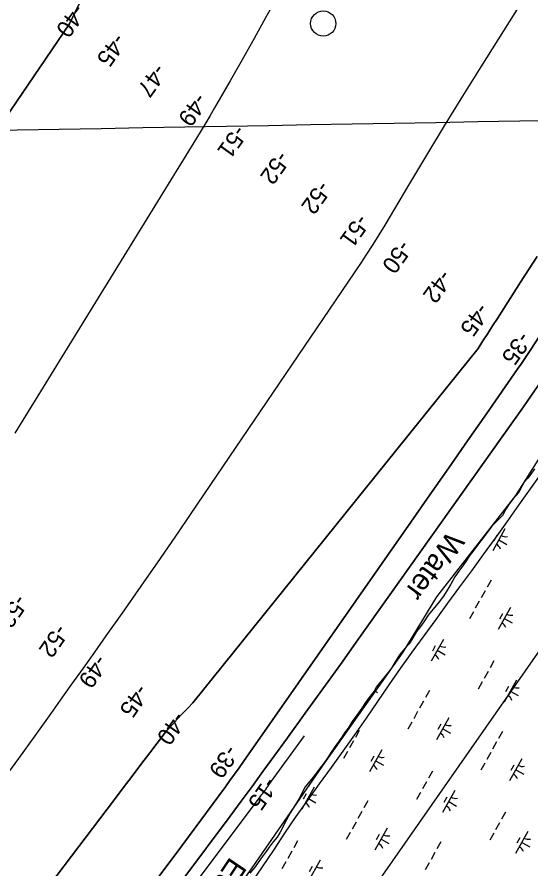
# Model space of a CAD drawing. Extents: x 3923531 to 3943530, y 207391 to 229799.
# Drawn here: x 3934571 to 3935592, y 216516 to 218207 of the extents above; entities that cross this region are included whole.
import ezdxf

# ---------------------------------------------------------------- set-up
doc = ezdxf.new("R2010")
doc.units = 0
for name, color, linetype in [('V-GRID-MAJR', 7, 'Continuous'), ('V-RIVR-EDGE', 7, 'Continuous'), ('V-RIVR-IDEN', 7, 'Continuous'), ('V-RIVR-MILE', 7, 'Continuous'), ('V-RIVR-RANG', 7, 'Continuous'), ('V-RRAP-FSHR', 7, 'Continuous'), ('V-TOPO-DPTH', 7, 'Continuous'), ('V-TOPO-MAJR', 7, 'Continuous'), ('V-TOPO-MINR', 7, 'Continuous'), ('V-UTIL-LINE', 7, 'Continuous'), ('V-WETL-SWMP', 7, 'Continuous')]:
    doc.layers.add(name, color=color, linetype=linetype)

msp = doc.modelspace()

# ---------------------------------------------------------------- linework, layer by layer
at = {"layer": 'V-GRID-MAJR'}
for points in [[(3935779.9, 210874.8), (3935760.8, 211942.6), (3935652.4, 218002.6), (3935544, 224062.6), (3935501.8, 226418.9)], [(3929435.5, 217891.9), (3930329.2, 217907.7), (3935652.4, 218002.6), (3939803.5, 218077.1)]]:
    msp.add_spline(points, degree=3, dxfattribs=at)
at = {"layer": 'V-RIVR-EDGE'}
msp.add_lwpolyline([(3935630.5, 217367.7), (3935560.9, 217257.6), (3935403.6, 217056.5), (3935337.3, 216946.4), (3935176.7, 216720.6), (3935045.3, 216529.6), (3934883.5, 216300.5)], dxfattribs=at)
at = {"layer": 'V-RIVR-MILE'}
msp.add_circle((3935178.9, 218194.3), 25, dxfattribs=at)
at = {"layer": 'V-RRAP-FSHR'}
msp.add_lwpolyline([(3935035.6, 216487.7), (3935058.5, 216520.8), (3935080.5, 216553.9), (3935102.9, 216587.4), (3935125.3, 216620.2), (3935148.8, 216653.6), (3935171.5, 216685.4), (3935195.1, 216717.8), (3935218.5, 216750.2), (3935241.9, 216782.6), (3935264.7, 216815.5), (3935287.3, 216848.5), (3935309.9, 216881.5), (3935332.5, 216914.5), (3935355.9, 216946.9), (3935379.5, 216979.2), (3935403.1, 217011.5), (3935426.7, 217043.8), (3935450.3, 217076.1), (3935473.9, 217108.4), (3935497.5, 217140.7), (3935521.1, 217173.2), (3935544.3, 217205.6), (3935567.4, 217238.2), (3935590.6, 217270.9), (3935613.8, 217303.5)], dxfattribs=at)
at = {"layer": 'V-TOPO-DPTH'}
for points in [[(3935591.6, 219921.4), (3935451.6, 219672), (3935397.3, 219574.6), (3935343.3, 219476.9), (3935289.9, 219378.9), (3935236.9, 219280.8), (3935144.6, 219108.5), (3935138, 219096.3), (3935131.5, 219084.1), (3935124.9, 219071.9), (3935118.4, 219059.7), (3935071.5, 218972.1), (3935041.5, 218916.1), (3935011.7, 218860.1), (3934981.8, 218804), (3934952.1, 218747.9), (3934930.6, 218707.3), (3934890.6, 218630.7), (3934851.1, 218553.8), (3934812.4, 218476.5), (3934774.2, 218398.9), (3934674.5, 218193.5), (3934122.2, 217382.8)], [(3934122.2, 217382.8), (3934674.5, 218193.5), (3934774.2, 218398.9), (3934812.4, 218476.5), (3934851.1, 218553.8), (3934890.6, 218630.7), (3934930.6, 218707.3), (3934952.1, 218747.9), (3934981.8, 218804), (3935011.7, 218860.1), (3935041.5, 218916.1), (3935071.5, 218972.1), (3935118.4, 219059.7), (3935124.9, 219071.9), (3935131.5, 219084.1), (3935138, 219096.3), (3935144.6, 219108.5), (3935236.9, 219280.8), (3935289.9, 219378.9), (3935343.3, 219476.9), (3935397.3, 219574.6), (3935451.6, 219672), (3935591.6, 219921.4)], [(3934844.9, 216491.7), (3934897.9, 216562.3), (3934984.4, 216679.2), (3934993.6, 216691.7), (3935002.7, 216704.3), (3935011.7, 216716.9), (3935020.6, 216729.5), (3935353, 217205), (3935390.5, 217258.7), (3935428.1, 217312.4), (3935465.6, 217366.2), (3935503.1, 217419.9), (3935564.3, 217507.5), (3935571.2, 217517.5), (3935578, 217527.5), (3935584.7, 217537.6), (3935591.3, 217547.7), (3935646, 217632.2), (3935659.1, 217653.3), (3936062.6, 218363.2)], [(3936062.6, 218363.2), (3935659.1, 217653.3), (3935646, 217632.2), (3935591.3, 217547.7), (3935584.7, 217537.6), (3935578, 217527.5), (3935571.2, 217517.5), (3935564.3, 217507.5), (3935503.1, 217419.9), (3935465.6, 217366.2), (3935428.1, 217312.4), (3935390.5, 217258.7), (3935353, 217205), (3935020.6, 216729.5), (3935011.7, 216716.9), (3935002.7, 216704.3), (3934993.6, 216691.7), (3934984.4, 216679.2), (3934897.9, 216562.3), (3934844.9, 216491.7)], [(3936027.6, 218219.2), (3935663.1, 217561.3), (3935641.9, 217529.1), (3935620.5, 217497.1), (3935598.6, 217465.3), (3935576.5, 217433.7), (3935247.8, 216971.2), (3935213, 216922.5), (3935178.2, 216873.8), (3935143.1, 216825.3), (3935108, 216776.8), (3935080.8, 216739.3), (3935059.2, 216709.6), (3935037.5, 216680), (3935015.6, 216650.6), (3934993.7, 216621.1), (3934625.6, 216128.9)], [(3934291, 216031.4), (3934763.9, 216654.1), (3934781.4, 216677.3), (3934799, 216700.4), (3934816.7, 216723.5), (3934834.3, 216746.6), (3934865.8, 216787.8), (3934867.7, 216790.3), (3934869.7, 216792.7), (3934871.8, 216795.1), (3934873.9, 216797.4), (3934889.5, 216814.3), (3934899.6, 216825), (3934909.7, 216835.6), (3934920, 216846), (3935486.5, 217549.5), (3935496.2, 217564.3), (3935505.8, 217579.2), (3935515.4, 217594.1), (3935525, 217609), (3935571, 217681.2), (3935603.6, 217732.1)], [(3935603.6, 217732.1), (3935571, 217681.2), (3935525, 217609), (3935515.4, 217594.1), (3935505.8, 217579.2), (3935496.2, 217564.3), (3935486.5, 217549.5), (3934920, 216846), (3934909.7, 216835.6), (3934899.6, 216825), (3934889.5, 216814.3), (3934873.9, 216797.4), (3934871.8, 216795.1), (3934869.7, 216792.7), (3934867.7, 216790.3), (3934865.8, 216787.8), (3934834.3, 216746.6), (3934816.7, 216723.5), (3934799, 216700.4), (3934781.4, 216677.3), (3934763.9, 216654.1), (3934291, 216031.4)]]:
    msp.add_lwpolyline(points, dxfattribs=at)
at = {"layer": 'V-TOPO-MAJR'}
for points in [[(3934541.7, 216691.2), (3934574.3, 216735.7), (3934606.5, 216780.3), (3934638.6, 216825.1), (3934657.1, 216851.2), (3934679.7, 216883.1), (3934702.3, 216915), (3934724.9, 216946.9), (3934747.5, 216978.8), (3934779.2, 217023.5), (3934817.4, 217077.9), (3934855.5, 217132.4), (3934893.2, 217187.2), (3934930.6, 217242.1), (3935253.3, 217717.9), (3935265.8, 217736.7), (3935278.1, 217755.6), (3935290, 217774.8), (3935301.7, 217794.1), (3935349, 217873.7), (3935384.4, 217932.8), (3935420.1, 217991.6), (3935456.3, 218050.2), (3935492.7, 218108.6), (3935801.4, 218598.6)], [(3935088.4, 218249.1), (3935065, 218206.9), (3935041.6, 218164.7), (3935017.8, 218122.6), (3934993.9, 218080.7), (3934963, 218027.1), (3934954.2, 218012), (3934945.4, 217997), (3934936.4, 217982), (3934927.3, 217967.1), (3934566.5, 217381.6)]]:
    msp.add_lwpolyline(points, dxfattribs=at)
at = {"layer": 'V-TOPO-MINR'}
for points in [[(3935591.6, 219921.4), (3935451.6, 219672), (3935397.3, 219574.6), (3935343.3, 219476.9), (3935289.9, 219378.9), (3935236.9, 219280.8), (3935144.6, 219108.5), (3935138, 219096.3), (3935131.5, 219084.1), (3935124.9, 219071.9), (3935118.4, 219059.7), (3935071.5, 218972.1), (3935041.5, 218916.1), (3935011.7, 218860.1), (3934981.8, 218804), (3934952.1, 218747.9), (3934930.6, 218707.3), (3934890.6, 218630.7), (3934851.1, 218553.8), (3934812.4, 218476.5), (3934774.2, 218398.9), (3934674.5, 218193.5), (3934122.2, 217382.8)], [(3934844.9, 216491.7), (3934897.9, 216562.3), (3934984.4, 216679.2), (3934993.6, 216691.7), (3935002.7, 216704.3), (3935011.7, 216716.9), (3935020.6, 216729.5), (3935353, 217205), (3935390.5, 217258.7), (3935428.1, 217312.4), (3935465.6, 217366.2), (3935503.1, 217419.9), (3935564.3, 217507.5), (3935571.2, 217517.5), (3935578, 217527.5), (3935584.7, 217537.6), (3935591.3, 217547.7), (3935646, 217632.2), (3935659.1, 217653.3), (3936062.6, 218363.2)], [(3934625.6, 216128.9), (3934993.7, 216621.1), (3935015.6, 216650.6), (3935037.5, 216680), (3935059.2, 216709.6), (3935080.8, 216739.3), (3935108, 216776.8), (3935143.1, 216825.3), (3935178.2, 216873.8), (3935213, 216922.5), (3935247.8, 216971.2), (3935576.5, 217433.7), (3935598.6, 217465.3), (3935620.5, 217497.1), (3935641.9, 217529.1), (3935663.1, 217561.3), (3936027.6, 218219.2)], [(3934291, 216031.4), (3934763.9, 216654.1), (3934781.4, 216677.3), (3934799, 216700.4), (3934816.7, 216723.5), (3934834.3, 216746.6), (3934865.8, 216787.8), (3934867.7, 216790.3), (3934869.7, 216792.7), (3934871.8, 216795.1), (3934873.9, 216797.4), (3934889.5, 216814.3), (3934899.6, 216825), (3934909.7, 216835.6), (3934920, 216846), (3935486.5, 217549.5), (3935496.2, 217564.3), (3935505.8, 217579.2), (3935515.4, 217594.1), (3935525, 217609), (3935571, 217681.2), (3935603.6, 217732.1)], [(3934869.3, 216414.3), (3935053.7, 216659.8), (3935055.9, 216662.8), (3935058.1, 216665.7), (3935060.2, 216668.6), (3935062.4, 216671.5), (3935064.6, 216674.4), (3935066.7, 216677.4), (3935068.8, 216680.3), (3935071, 216683.2), (3935141.7, 216780.6)]]:
    msp.add_lwpolyline(points, dxfattribs=at)
at = {"layer": 'V-UTIL-LINE'}
msp.add_lwpolyline([(3939084.6, 223621.7), (3938057.7, 221140.5), (3938136.4, 220832.5), (3937591.6, 219695.2), (3936312.7, 217957.7), (3935106.6, 216231.9), (3934055.8, 214955.9), (3930691.1, 211497.9), (3930458, 211185.5)], dxfattribs=at)
at = {"layer": 'V-WETL-SWMP'}
for p, q in [((3935598.4, 217310.6), (3935591.5, 217299.9)), ((3935591.5, 217299.9), (3935585.4, 217292)), ((3935577.9, 217283.9), (3935571.4, 217272.4)), ((3935585.4, 217292), (3935577.9, 217283.9)), ((3935567.4, 217263.5), (3935556.5, 217251)), ((3935571.4, 217272.4), (3935567.4, 217263.5)), ((3935556.5, 217251), (3935548.8, 217241.5)), ((3935541.5, 217230.2), (3935534.8, 217218.1)), ((3935548.8, 217241.5), (3935541.5, 217230.2)), ((3935534.8, 217218.1), (3935523.3, 217206.1)), ((3935514, 217196.6), (3935502.7, 217181.6)), ((3935523.3, 217206.1), (3935514, 217196.6)), ((3935539.9, 217191.2), (3935515.6, 217147.6)), ((3935502.7, 217181.6), (3935492, 217167.4)), ((3935523.9, 217178.4), (3935518.1, 217167.9)), ((3935492, 217167.4), (3935473.6, 217143)), ((3935527.8, 217169.4), (3935543.5, 217160.6)), ((3935473.6, 217143), (3935469, 217136.9)), ((3935463.3, 217128.6), (3935456.2, 217118.1)), ((3935469, 217136.9), (3935463.3, 217128.6)), ((3935448.3, 217107.6), (3935440.4, 217096.5)), ((3935456.2, 217118.1), (3935448.3, 217107.6)), ((3935440.4, 217096.5), (3935432.1, 217081.5)), ((3935432.1, 217081.5), (3935426.2, 217071.7)), ((3935512.2, 217089.6), (3935504.4, 217075.6)), ((3935417.7, 217058.1), (3935407.4, 217043.8)), ((3935426.2, 217071.7), (3935417.7, 217058.1)), ((3935500.5, 217068.6), (3935492.7, 217054.6)), ((3935407.4, 217043.8), (3935396.7, 217031.4)), ((3935488.8, 217047.6), (3935481, 217033.7)), ((3935396.7, 217031.4), (3935387.6, 217019.9)), ((3935477.1, 217026.7), (3935469.3, 217012.7)), ((3935550.8, 217035.5), (3935526.4, 216991.8)), ((3935534.8, 217022.6), (3935528.9, 217012.2)), ((3935378.7, 217006.7), (3935372, 216997.6)), ((3935387.6, 217019.9), (3935378.7, 217006.7)), ((3935538.6, 217013.6), (3935554.3, 217004.9)), ((3935372, 216997.6), (3935364.4, 216987.9)), ((3935356.9, 216975), (3935349.8, 216963.3)), ((3935364.4, 216987.9), (3935356.9, 216975)), ((3935417.6, 216972.1), (3935393.2, 216928.5)), ((3935349.8, 216963.3), (3935340.1, 216953.2)), ((3935342, 216955.2), (3935341.7, 216954.6)), ((3935401.6, 216959.3), (3935395.7, 216948.8)), ((3935330.4, 216941.4), (3935322.1, 216927.7)), ((3935340.1, 216953.2), (3935330.4, 216941.4)), ((3935405.4, 216950.3), (3935421.1, 216941.5)), ((3935322.1, 216927.7), (3935314.8, 216915.2)), ((3935518.1, 216929.4), (3935510.3, 216915.4)), ((3935314.8, 216915.2), (3935304.7, 216902.6)), ((3935506.4, 216908.4), (3935498.6, 216894.5)), ((3935304.7, 216902.6), (3935284.3, 216877.3)), ((3935494.7, 216887.5), (3935486.9, 216873.5)), ((3935562.8, 216891), (3935538.4, 216847.4)), ((3935284.3, 216877.3), (3935279.8, 216869.1)), ((3935280.5, 216870.4), (3935286.7, 216866.9)), ((3935389.8, 216870.5), (3935382, 216856.5)), ((3935546.8, 216878.2), (3935540.9, 216867.7)), ((3935269.7, 216856.1), (3935262.8, 216847)), ((3935279.8, 216869.1), (3935269.7, 216856.1)), ((3935550.6, 216869.2), (3935566.3, 216860.4)), ((3935262.8, 216847), (3935255.7, 216835.3)), ((3935378.1, 216849.5), (3935370.3, 216835.5)), ((3935245.8, 216821.8), (3935236.7, 216808.8)), ((3935255.7, 216835.3), (3935245.8, 216821.8)), ((3935366.4, 216828.6), (3935358.6, 216814.6)), ((3935236.7, 216808.8), (3935228.4, 216796.1)), ((3935354.7, 216807.6), (3935346.9, 216793.6)), ((3935428.4, 216816.4), (3935404, 216772.7)), ((3935412.4, 216803.5), (3935406.5, 216793.1)), ((3935221.3, 216786.8), (3935215.9, 216778.1)), ((3935228.4, 216796.1), (3935221.3, 216786.8)), ((3935250.5, 216791.4), (3935242.7, 216777.5)), ((3935416.2, 216794.5), (3935431.9, 216785.8)), ((3935535, 216789.3), (3935527.2, 216775.4)), ((3935215.9, 216778.1), (3935205, 216763.1)), ((3935238.8, 216770.5), (3935231, 216756.5)), ((3935205, 216763.1), (3935196.2, 216750)), ((3935295.2, 216753.1), (3935270.8, 216709.4)), ((3935523.3, 216768.4), (3935515.5, 216754.4)), ((3935188.3, 216737.9), (3935180.7, 216726.8)), ((3935196.2, 216750), (3935188.3, 216737.9)), ((3935227.1, 216749.5), (3935219.3, 216735.6)), ((3935279.2, 216740.2), (3935273.3, 216729.8)), ((3935511.6, 216747.4), (3935503.8, 216733.5)), ((3935573.6, 216735.2), (3935549.2, 216691.6)), ((3935180.7, 216726.8), (3935173, 216716.9)), ((3935283, 216731.2), (3935298.7, 216722.5)), ((3935499.9, 216726.5), (3935492.1, 216712.5)), ((3935557.6, 216722.4), (3935551.7, 216711.9)), ((3935163.5, 216704.7), (3935156.2, 216695.4)), ((3935173, 216716.9), (3935163.5, 216704.7)), ((3935395.7, 216710.3), (3935387.9, 216696.3)), ((3935561.4, 216713.4), (3935577.1, 216704.6)), ((3935156.2, 216695.4), (3935142.5, 216678.4)), ((3935384, 216689.4), (3935376.2, 216675.4)), ((3935142.5, 216678.4), (3935132.1, 216658)), ((3935160.8, 216678.4), (3935136.4, 216634.8)), ((3935372.3, 216668.4), (3935364.5, 216654.4)), ((3935440.4, 216671.9), (3935416, 216628.3)), ((3935132.1, 216658), (3935114.1, 216628.6)), ((3935144.8, 216665.6), (3935138.9, 216655.1)), ((3935148.6, 216656.6), (3935164.3, 216647.8)), ((3935267.4, 216651.4), (3935259.6, 216637.4)), ((3935424.4, 216659.1), (3935418.5, 216648.6)), ((3935428.2, 216650.1), (3935443.9, 216641.3)), ((3935114.1, 216628.6), (3935105.7, 216613.8)), ((3935255.7, 216630.4), (3935247.9, 216616.5)), ((3935540.9, 216629.2), (3935533.1, 216615.2)), ((3935105.7, 216613.8), (3935093.5, 216589.2)), ((3935244, 216609.5), (3935236.2, 216595.5)), ((3935529.2, 216608.2), (3935521.4, 216594.3)), ((3935093.5, 216589.2), (3935087.2, 216579.7)), ((3935232.3, 216588.5), (3935224.5, 216574.6)), ((3935306, 216597.3), (3935281.6, 216553.6)), ((3935290, 216584.5), (3935284.1, 216574)), ((3935517.5, 216587.3), (3935509.7, 216573.3)), ((3935585.6, 216590.8), (3935561.2, 216547.2)), ((3935079.6, 216570.4), (3935071.7, 216559.7)), ((3935087.2, 216579.7), (3935079.6, 216570.4)), ((3935128.1, 216572.3), (3935120.3, 216558.4)), ((3935293.8, 216575.5), (3935309.5, 216566.7)), ((3935412.6, 216570.3), (3935404.8, 216556.3)), ((3935569.6, 216578), (3935563.7, 216567.5)), ((3935573.4, 216569), (3935589.1, 216560.2)), ((3935065.8, 216550.8), (3935057.5, 216540.3)), ((3935071.7, 216559.7), (3935065.8, 216550.8)), ((3935116.4, 216551.4), (3935108.6, 216537.4)), ((3935400.9, 216549.3), (3935393.1, 216535.3)), ((3935057.5, 216540.3), (3935049.4, 216529.2)), ((3935172.8, 216534), (3935148.4, 216490.3)), ((3935043.6, 216520.3), (3935033.3, 216508.3)), ((3935049.4, 216529.2), (3935043.6, 216520.3)), ((3935104.7, 216530.4), (3935096.9, 216516.5)), ((3935156.8, 216521.2), (3935150.9, 216510.7)), ((3935389.2, 216528.4), (3935381.4, 216514.4))]:
    msp.add_line(p, q, dxfattribs=at)
for centre, start, end in [((3935541.4, 217193.4), 240.0381, 281.5817), ((3935514.5, 217145.2), 20.0381, 61.5817), ((3935552.2, 217037.6), 240.0381, 281.5817), ((3935525.3, 216989.4), 20.0381, 61.5817), ((3935419, 216974.3), 240.0381, 281.5817), ((3935392.1, 216926.1), 20.0381, 61.5817), ((3935564.3, 216893.2), 240.0381, 281.5817), ((3935257.7, 216851.4), 20.0381, 30.0441), ((3935537.3, 216845), 20.0381, 61.5817), ((3935429.8, 216818.5), 240.0381, 281.5817), ((3935402.9, 216770.3), 20.0381, 61.5817), ((3935296.6, 216755.2), 240.0381, 281.5817), ((3935269.7, 216707), 20.0381, 61.5817), ((3935575.1, 216737.4), 240.0381, 281.5817), ((3935548.1, 216689.2), 20.0381, 61.5817), ((3935162.2, 216680.6), 240.0381, 281.5817), ((3935441.9, 216674.1), 240.0381, 281.5817), ((3935135.3, 216632.4), 20.0381, 61.5817), ((3935414.9, 216625.9), 20.0381, 61.5817), ((3935307.5, 216599.5), 240.0381, 281.5817), ((3935280.5, 216551.2), 20.0381, 61.5817), ((3935587.1, 216593), 240.0381, 281.5817), ((3935560.1, 216544.8), 20.0381, 61.5817), ((3935174.3, 216536.1), 240.0381, 281.5817)]:
    msp.add_arc(centre, 17.6, start, end, dxfattribs=at)

# ---------------------------------------------------------------- texts
at = {"layer": 'V-RIVR-IDEN'}
for s, rotation, p in [('Water', 233.8854, (3935427.9, 217189.3)), ('Edge', 235.9162, (3934994.2, 216542))]:
    msp.add_text(s, height=42, rotation=rotation, dxfattribs=at).set_placement(p)
at = {"layer": 'V-RIVR-RANG'}
for s, rotation, p in [('-40', 234.3935, (3934683.9, 218235.4)), ('-45', 234.3935, (3934764.7, 218177.3)), ('-47', 234.3935, (3934844.9, 218116.9)), ('-49', 234.3935, (3934926.5, 218058.8)), ('-51', 234.3935, (3935004.5, 217995)), ('-52', 234.3935, (3935089.6, 217943.6)), ('-52', 234.3935, (3935171.2, 217884.4)), ('-51', 234.3935, (3935247.8, 217818.5)), ('-50', 234.3935, (3935331.7, 217766.8)), ('-42', 234.3935, (3935412.7, 217708)), ('-45', 234.2483, (3935486.9, 217641.9)), ('-35', 234.2483, (3935569.3, 217585.2)), ('-52', 235.1036, (3934568.6, 217063.7)), ('-52', 235.1036, (3934649.2, 217004.7)), ('-49', 235.1036, (3934728.1, 216944)), ('-45', 235.1036, (3934809.6, 216885.6)), ('-40', 235.1036, (3934883.6, 216831.1)), ('-39', 234.9583, (3934987.2, 216765)), ('-15', 234.9583, (3935064.8, 216701.4))]:
    msp.add_text(s, height=33.5, rotation=rotation, dxfattribs=at).set_placement(p)

doc.saveas('drawing.dxf')
